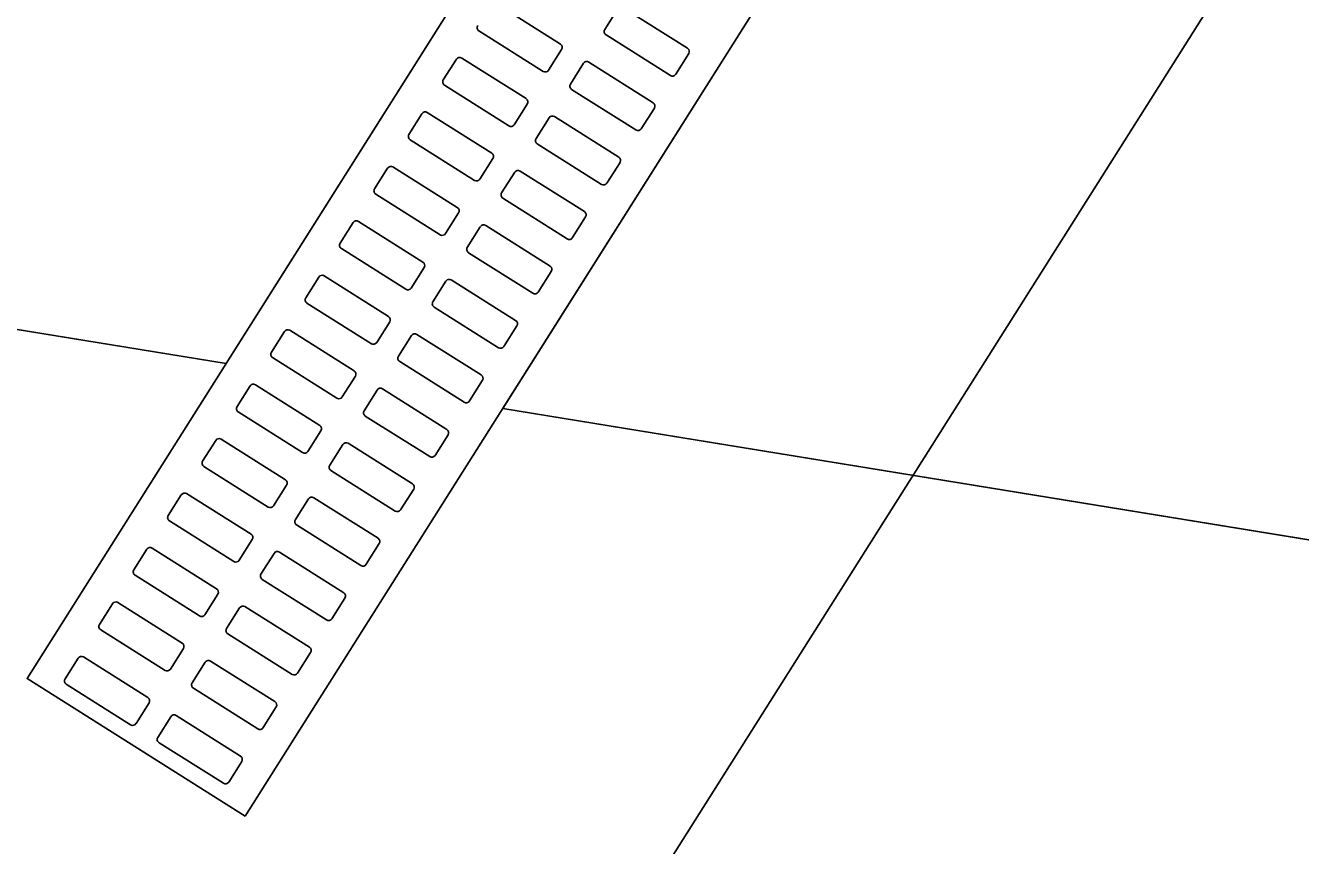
# Model space of a CAD drawing. Extents: x -746176 to -739709, y -1128407 to -1124482.
# Drawn here: x -743178.332 to -743177.343, y -1127099.553 to -1127098.918 of the extents above; entities that cross this region are included whole.
import ezdxf

# ---------------------------------------------------------------- set-up
doc = ezdxf.new("R2010")
doc.units = 0
for name, color, linetype in [('Vrstva 18', 7, 'Continuous'), ('Vrstva 24', 7, 'Continuous'), ('Vrstva 48', 7, 'Continuous'), ('Vrstva 49', 7, 'Continuous')]:
    doc.layers.add(name, color=color, linetype=linetype)

msp = doc.modelspace()

# ---------------------------------------------------------------- linework, layer by layer
at = {"layer": 'Vrstva 18'}
msp.add_lwpolyline([(-743072.48683, -1126932.75141), (-743098.64715, -1126974.14558), (-743125.94024, -1127017.3839), (-743152.60397, -1127059.60823), (-743175.0227, -1127095.11565), (-743199.16326, -1127133.34585), (-743215.97103, -1127159.9412), (-743232.81804, -1127186.5147), (-743247.45627, -1127209.81134), (-743254.51998, -1127221.63887), (-743261.29895, -1127233.69143), (-743264.15528, -1127239.19506), (-743264.86199, -1127241.10829), (-743267.33675, -1127245.81597), (-743268.28895, -1127247.15851), (-743271.71065, -1127253.75036), (-743281.12175, -1127274.19629), (-743291.92324, -1127301.41959), (-743296.72407, -1127315.22214), (-743301.11609, -1127329.12783), (-743306.78676, -1127349.50594)], dxfattribs=at)
at = {"layer": 'Vrstva 24'}
for points in [[(-743178.17628, -1127099.1798), (-743181.8339, -1127098.58425)], [(-743177.03132, -1127099.36623), (-743177.9618, -1127099.21472)]]:
    msp.add_lwpolyline(points, dxfattribs=at)
at = {"layer": 'Vrstva 48'}
for p, q in [((-743178.17628, -1127099.1798), (-743177.01631, -1127097.34233)), ((-743176.80184, -1127097.37725), (-743177.9618, -1127099.21472)), ((-743181.8339, -1127098.58425), (-743178.17628, -1127099.1798)), ((-743177.9618, -1127099.21472), (-743177.03132, -1127099.36623))]:
    msp.add_line(p, q, dxfattribs=at)
at = {"layer": 'Vrstva 49'}
for q in [(-743177.79662, -1127098.5784), (-743178.16132, -1127099.53077)]:
    msp.add_line((-743178.33044, -1127099.424), q, dxfattribs=at)
msp.add_lwpolyline([(-743178.16132, -1127099.53077), (-743177.6275, -1127098.68517), (-743177.79662, -1127098.5784), (-743178.33044, -1127099.424)], close=True, dxfattribs=at)
for points in [[(-743177.96692, -1127098.90061), (-743177.91703, -1127098.93211)], [(-743177.87253, -1127098.9047), (-743177.88265, -1127098.92074)], [(-743177.8185, -1127098.93526), (-743177.86839, -1127098.90377)], [(-743177.93035, -1127098.95322), (-743177.98024, -1127098.92172)], [(-743177.88171, -1127098.92488), (-743177.83182, -1127098.95637)], [(-743177.91609, -1127098.93625), (-743177.92622, -1127098.95228)], [(-743177.82769, -1127098.95544), (-743177.81756, -1127098.9394)], [(-743178.00783, -1127098.95981), (-743177.99771, -1127098.94377)], [(-743177.99357, -1127098.94283), (-743177.94368, -1127098.97433)], [(-743177.89918, -1127098.94692), (-743177.9093, -1127098.96296)], [(-743177.84515, -1127098.97748), (-743177.89504, -1127098.94599)], [(-743177.95701, -1127098.99544), (-743178.0069, -1127098.96395)], [(-743177.90837, -1127098.9671), (-743177.85848, -1127098.99859)], [(-743177.94275, -1127098.97847), (-743177.95287, -1127098.99451)], [(-743178.03449, -1127099.00203), (-743178.02436, -1127098.98599)], [(-743178.02023, -1127098.98506), (-743177.97034, -1127099.01655)], [(-743177.92583, -1127098.98914), (-743177.93596, -1127099.00518)], [(-743177.87181, -1127099.0197), (-743177.9217, -1127098.98821)], [(-743177.85434, -1127098.99766), (-743177.84422, -1127098.98162)], [(-743177.98366, -1127099.03766), (-743178.03355, -1127099.00617)], [(-743177.93502, -1127099.00932), (-743177.88513, -1127099.04081)], [(-743178.06114, -1127099.04425), (-743178.05102, -1127099.02821)], [(-743178.04688, -1127099.02728), (-743177.99699, -1127099.05877)], [(-743177.9694, -1127099.02069), (-743177.97952, -1127099.03673)], [(-743177.88099, -1127099.03988), (-743177.87087, -1127099.02384)], [(-743177.95249, -1127099.03137), (-743177.96261, -1127099.0474)], [(-743177.89846, -1127099.06193), (-743177.94835, -1127099.03043)], [(-743178.01032, -1127099.07988), (-743178.06021, -1127099.04839)], [(-743177.96168, -1127099.05154), (-743177.91179, -1127099.08304)], [(-743177.99605, -1127099.06291), (-743178.00618, -1127099.07895)], [(-743177.90765, -1127099.0821), (-743177.89752, -1127099.06606)], [(-743178.0878, -1127099.08647), (-743178.07767, -1127099.07043)], [(-743178.07353, -1127099.0695), (-743178.02364, -1127099.10099)], [(-743177.97914, -1127099.07359), (-743177.98927, -1127099.08962)], [(-743177.92511, -1127099.10415), (-743177.975, -1127099.07265)], [(-743178.03697, -1127099.1221), (-743178.08686, -1127099.09061)], [(-743177.98833, -1127099.09376), (-743177.93844, -1127099.12526)], [(-743178.02271, -1127099.10513), (-743178.03283, -1127099.12117)], [(-743178.11445, -1127099.12869), (-743178.10433, -1127099.11266)], [(-743178.10019, -1127099.11172), (-743178.0503, -1127099.14322)], [(-743178.0058, -1127099.11581), (-743178.01592, -1127099.13185)], [(-743177.95177, -1127099.14637), (-743178.00166, -1127099.11487)], [(-743177.9343, -1127099.12432), (-743177.92418, -1127099.10829)], [(-743178.06362, -1127099.16433), (-743178.11351, -1127099.13283)], [(-743178.01498, -1127099.13598), (-743177.96509, -1127099.16748)], [(-743178.1411, -1127099.17091), (-743178.13098, -1127099.15488)], [(-743178.12684, -1127099.15394), (-743178.07695, -1127099.18544)], [(-743178.04936, -1127099.14735), (-743178.05949, -1127099.16339)], [(-743177.97842, -1127099.18859), (-743178.02831, -1127099.15709)], [(-743177.96096, -1127099.16654), (-743177.95083, -1127099.15051)], [(-743178.03245, -1127099.15803), (-743178.04257, -1127099.17407)], [(-743178.09028, -1127099.20655), (-743178.14017, -1127099.17505)], [(-743178.04164, -1127099.17821), (-743177.99175, -1127099.2097)], [(-743178.15349, -1127099.19616), (-743178.1036, -1127099.22766)], [(-743178.07602, -1127099.18958), (-743178.08614, -1127099.20561)], [(-743177.98761, -1127099.20877), (-743177.97749, -1127099.19273)], [(-743178.16776, -1127099.21314), (-743178.15763, -1127099.1971)], [(-743178.0591, -1127099.20025), (-743178.06923, -1127099.21629)], [(-743178.00507, -1127099.23081), (-743178.05496, -1127099.19932)], [(-743178.11693, -1127099.24877), (-743178.16682, -1127099.21727)], [(-743178.06829, -1127099.22043), (-743178.0184, -1127099.25192)], [(-743178.10267, -1127099.2318), (-743178.11279, -1127099.24783)], [(-743178.01426, -1127099.25099), (-743178.00414, -1127099.23495)], [(-743178.19441, -1127099.25536), (-743178.18429, -1127099.23932)], [(-743178.18015, -1127099.23838), (-743178.13026, -1127099.26988)], [(-743178.08576, -1127099.24247), (-743178.09588, -1127099.25851)], [(-743178.03173, -1127099.27303), (-743178.08162, -1127099.24154)], [(-743178.14359, -1127099.29099), (-743178.19348, -1127099.2595)], [(-743178.09495, -1127099.26265), (-743178.04506, -1127099.29414)], [(-743178.12932, -1127099.27402), (-743178.13945, -1127099.29006)], [(-743178.22106, -1127099.29758), (-743178.21094, -1127099.28154)], [(-743178.2068, -1127099.28061), (-743178.15691, -1127099.3121)], [(-743178.11241, -1127099.28469), (-743178.12253, -1127099.30073)], [(-743178.05838, -1127099.31525), (-743178.10827, -1127099.28376)], [(-743178.04092, -1127099.29321), (-743178.03079, -1127099.27717)], [(-743178.17024, -1127099.33321), (-743178.22013, -1127099.30172)], [(-743178.1216, -1127099.30487), (-743178.07171, -1127099.33637)], [(-743178.24772, -1127099.3398), (-743178.23759, -1127099.32376)], [(-743178.23346, -1127099.32283), (-743178.18357, -1127099.35432)], [(-743178.15598, -1127099.31624), (-743178.1661, -1127099.33228)], [(-743178.06757, -1127099.33543), (-743178.05745, -1127099.31939)], [(-743178.13906, -1127099.32692), (-743178.14919, -1127099.34295)], [(-743178.08504, -1127099.35748), (-743178.13493, -1127099.32598)], [(-743178.19689, -1127099.37543), (-743178.24678, -1127099.34394)], [(-743178.14825, -1127099.34709), (-743178.09836, -1127099.37859)], [(-743178.18263, -1127099.35846), (-743178.19275, -1127099.3745)], [(-743178.09422, -1127099.37765), (-743178.0841, -1127099.36161)], [(-743178.27437, -1127099.38202), (-743178.26425, -1127099.36598)], [(-743178.26011, -1127099.36505), (-743178.21022, -1127099.39654)], [(-743178.16572, -1127099.36914), (-743178.17584, -1127099.38517)], [(-743178.11169, -1127099.3997), (-743178.16158, -1127099.3682)], [(-743178.22355, -1127099.41766), (-743178.27344, -1127099.38616)], [(-743178.17491, -1127099.38931), (-743178.12502, -1127099.42081)], [(-743178.20928, -1127099.40068), (-743178.21941, -1127099.41672)], [(-743178.12088, -1127099.41987), (-743178.11075, -1127099.40384)], [(-743178.30103, -1127099.42424), (-743178.2909, -1127099.40821)], [(-743178.28676, -1127099.40727), (-743178.23687, -1127099.43877)], [(-743178.19237, -1127099.41136), (-743178.2025, -1127099.4274)], [(-743178.13834, -1127099.44192), (-743178.18823, -1127099.41042)], [(-743178.2502, -1127099.45988), (-743178.30009, -1127099.42838)], [(-743178.20156, -1127099.43153), (-743178.15167, -1127099.46303)], [(-743178.23594, -1127099.4429), (-743178.24606, -1127099.45894)], [(-743178.21903, -1127099.45358), (-743178.22915, -1127099.46962)], [(-743178.165, -1127099.48414), (-743178.21489, -1127099.45265)], [(-743178.14753, -1127099.46209), (-743178.13741, -1127099.44606)], [(-743178.22822, -1127099.47376), (-743178.17832, -1127099.50525)], [(-743178.17419, -1127099.50432), (-743178.16406, -1127099.48828)]]:
    msp.add_lwpolyline(points, dxfattribs=at)
for centre, start, end in [((-743177.97864, -1127098.91919), 147.73632, 237.73632), ((-743177.88011, -1127098.92234), 147.73632, 237.73632), ((-743177.91863, -1127098.93464), 327.73632, 57.73632), ((-743177.8201, -1127098.9378), 327.73632, 57.73632), ((-743177.99517, -1127098.94537), 57.73632, 147.73632), ((-743177.89664, -1127098.94852), 57.73632, 147.73632), ((-743177.92875, -1127098.95068), 237.73632, 327.73632), ((-743177.83022, -1127098.95384), 237.73632, 327.73632), ((-743178.0053, -1127098.96141), 147.73632, 237.73632), ((-743177.90677, -1127098.96456), 147.73632, 237.73632), ((-743177.94528, -1127098.97687), 327.73632, 57.73632), ((-743177.84675, -1127098.98002), 327.73632, 57.73632), ((-743178.02183, -1127098.98759), 57.73632, 147.73632), ((-743177.9233, -1127098.99075), 57.73632, 147.73632), ((-743177.95541, -1127098.9929), 237.73632, 327.73632), ((-743177.85688, -1127098.99606), 237.73632, 327.73632), ((-743178.03195, -1127099.00363), 147.73632, 237.73632), ((-743177.93342, -1127099.00678), 147.73632, 237.73632), ((-743177.97194, -1127099.01909), 327.73632, 57.73632), ((-743178.04848, -1127099.02981), 57.73632, 147.73632), ((-743177.87341, -1127099.02224), 327.73632, 57.73632), ((-743177.98206, -1127099.03513), 237.73632, 327.73632), ((-743177.94995, -1127099.03297), 57.73632, 147.73632), ((-743178.0586, -1127099.04585), 147.73632, 237.73632), ((-743177.96007, -1127099.049), 147.73632, 237.73632), ((-743177.88353, -1127099.03828), 237.73632, 327.73632), ((-743177.99859, -1127099.06131), 327.73632, 57.73632), ((-743177.90006, -1127099.06446), 327.73632, 57.73632), ((-743178.07513, -1127099.07204), 57.73632, 147.73632), ((-743177.9766, -1127099.07519), 57.73632, 147.73632), ((-743178.08526, -1127099.08807), 147.73632, 237.73632), ((-743178.00871, -1127099.07735), 237.73632, 327.73632), ((-743177.91018, -1127099.0805), 237.73632, 327.73632), ((-743177.98673, -1127099.09123), 147.73632, 237.73632), ((-743178.02524, -1127099.10353), 327.73632, 57.73632), ((-743177.92671, -1127099.10668), 327.73632, 57.73632), ((-743178.10179, -1127099.11426), 57.73632, 147.73632), ((-743178.00326, -1127099.11741), 57.73632, 147.73632), ((-743178.03537, -1127099.11957), 237.73632, 327.73632), ((-743177.93684, -1127099.12272), 237.73632, 327.73632), ((-743178.11191, -1127099.13029), 147.73632, 237.73632), ((-743178.01338, -1127099.13345), 147.73632, 237.73632), ((-743178.0519, -1127099.14575), 327.73632, 57.73632), ((-743177.95337, -1127099.14891), 327.73632, 57.73632), ((-743178.12844, -1127099.15648), 57.73632, 147.73632), ((-743178.02991, -1127099.15963), 57.73632, 147.73632), ((-743178.06202, -1127099.16179), 237.73632, 327.73632), ((-743177.96349, -1127099.16494), 237.73632, 327.73632), ((-743178.13857, -1127099.17252), 147.73632, 237.73632), ((-743178.04004, -1127099.17567), 147.73632, 237.73632), ((-743178.07855, -1127099.18797), 327.73632, 57.73632), ((-743178.1551, -1127099.1987), 57.73632, 147.73632), ((-743177.98002, -1127099.19113), 327.73632, 57.73632), ((-743178.08868, -1127099.20401), 237.73632, 327.73632), ((-743178.05657, -1127099.20185), 57.73632, 147.73632), ((-743178.16522, -1127099.21474), 147.73632, 237.73632), ((-743178.06669, -1127099.21789), 147.73632, 237.73632), ((-743177.99015, -1127099.20716), 237.73632, 327.73632), ((-743178.10521, -1127099.2302), 327.73632, 57.73632), ((-743178.00668, -1127099.23335), 327.73632, 57.73632), ((-743178.18175, -1127099.24092), 57.73632, 147.73632), ((-743178.08322, -1127099.24407), 57.73632, 147.73632), ((-743178.19187, -1127099.25696), 147.73632, 237.73632), ((-743178.11533, -1127099.24623), 237.73632, 327.73632), ((-743178.0168, -1127099.24939), 237.73632, 327.73632), ((-743178.09334, -1127099.26011), 147.73632, 237.73632), ((-743178.13186, -1127099.27242), 327.73632, 57.73632), ((-743178.03333, -1127099.27557), 327.73632, 57.73632), ((-743178.2084, -1127099.28314), 57.73632, 147.73632), ((-743178.10987, -1127099.2863), 57.73632, 147.73632), ((-743178.14198, -1127099.28845), 237.73632, 327.73632), ((-743178.04345, -1127099.29161), 237.73632, 327.73632), ((-743178.21853, -1127099.29918), 147.73632, 237.73632), ((-743178.12, -1127099.30233), 147.73632, 237.73632), ((-743178.15851, -1127099.31464), 327.73632, 57.73632), ((-743178.05998, -1127099.31779), 327.73632, 57.73632), ((-743178.23506, -1127099.32536), 57.73632, 147.73632), ((-743178.16864, -1127099.33068), 237.73632, 327.73632), ((-743178.13653, -1127099.32852), 57.73632, 147.73632), ((-743178.24518, -1127099.3414), 147.73632, 237.73632), ((-743178.14665, -1127099.34455), 147.73632, 237.73632), ((-743178.07011, -1127099.33383), 237.73632, 327.73632), ((-743178.18517, -1127099.35686), 327.73632, 57.73632), ((-743178.26171, -1127099.36759), 57.73632, 147.73632), ((-743178.08664, -1127099.36001), 327.73632, 57.73632), ((-743178.19529, -1127099.3729), 237.73632, 327.73632), ((-743178.16318, -1127099.37074), 57.73632, 147.73632), ((-743178.27184, -1127099.38362), 147.73632, 237.73632), ((-743178.09676, -1127099.37605), 237.73632, 327.73632), ((-743178.17331, -1127099.38678), 147.73632, 237.73632), ((-743178.21182, -1127099.39908), 327.73632, 57.73632), ((-743178.11329, -1127099.40223), 327.73632, 57.73632), ((-743178.28837, -1127099.40981), 57.73632, 147.73632), ((-743178.18984, -1127099.41296), 57.73632, 147.73632), ((-743178.22195, -1127099.41512), 237.73632, 327.73632), ((-743178.12342, -1127099.41827), 237.73632, 327.73632), ((-743178.29849, -1127099.42584), 147.73632, 237.73632), ((-743178.19996, -1127099.429), 147.73632, 237.73632), ((-743178.23848, -1127099.4413), 327.73632, 57.73632), ((-743178.13995, -1127099.44446), 327.73632, 57.73632), ((-743178.21649, -1127099.45518), 57.73632, 147.73632), ((-743178.2486, -1127099.45734), 237.73632, 327.73632), ((-743178.15007, -1127099.46049), 237.73632, 327.73632), ((-743178.22661, -1127099.47122), 147.73632, 237.73632), ((-743178.1666, -1127099.48668), 327.73632, 57.73632), ((-743178.17672, -1127099.50271), 237.73632, 327.73632)]:
    msp.add_arc(centre, 0.003, start, end, dxfattribs=at)

doc.saveas('drawing.dxf')
